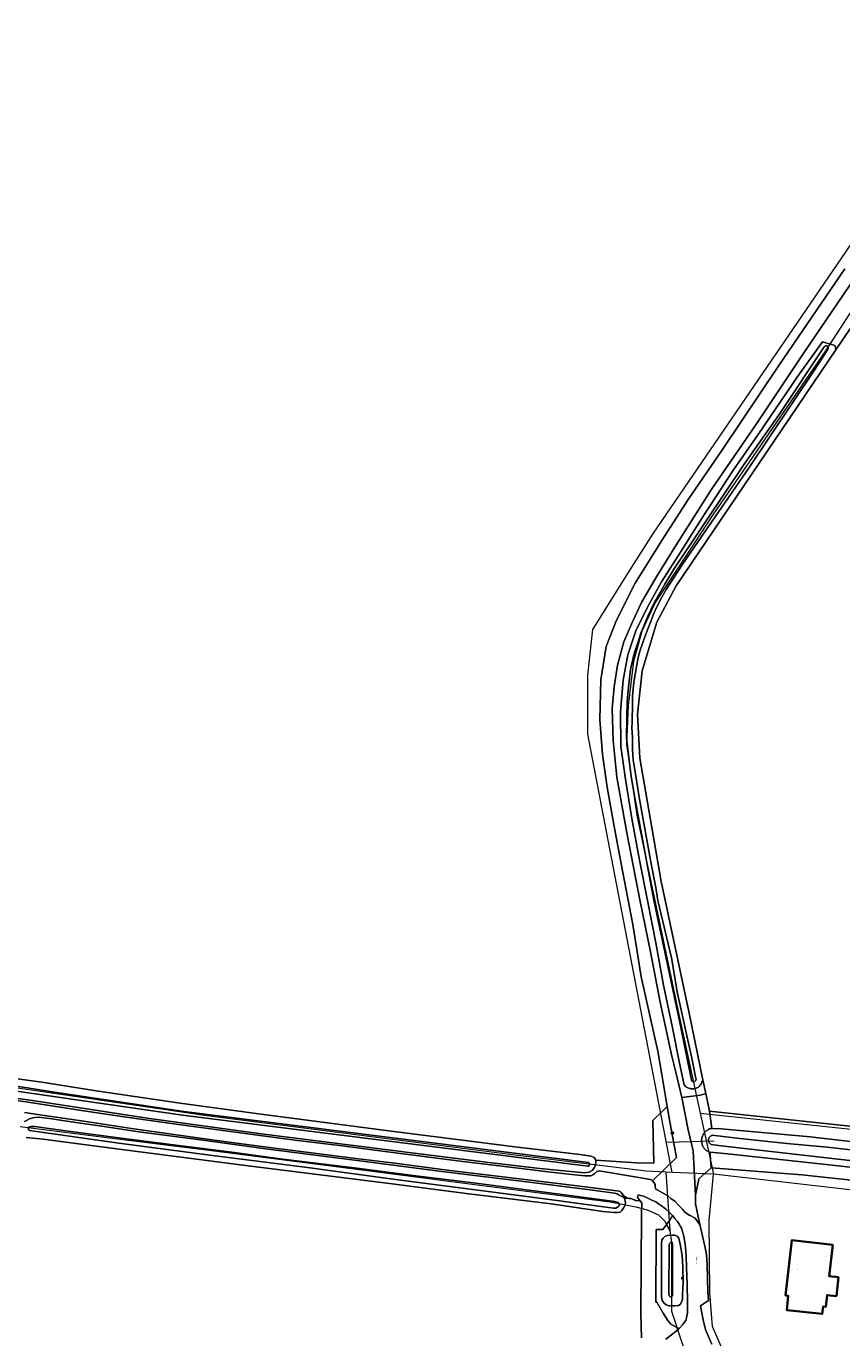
# Model space of a CAD drawing. Header units: metres. Extents: x 250001 to 257773, y 598992 to 609118.
# Tile 284 of 656: x 253664 to 253886, y 601648 to 602004. Entities that reach past the tile are written whole.
import ezdxf
from ezdxf.enums import TextEntityAlignment as Align
from ezdxf.lldxf.tags import DXFTag

# ---------------------------------------------------------------- set-up
doc = ezdxf.new("R2010")
doc.units = ezdxf.units.M
for name, color, linetype, lineweight in [('B-WE-GR-BOUWLAND-GV', 252, 'Continuous', 13), ('B-WE-GR-GROENVOORZIENING-GV', 252, 'Continuous', 18), ('B-WE-KG-GRENS_PERCEEL-G', 150, 'KG-PERCEEL', 18), ('B-WE-KL-ET_LS_OV_LICHTMAST-S', 252, 'Continuous', 25), ('B-WE-KW-KUNSTWERK_DUIKER-G', 252, 'Continuous', 18), ('B-WE-OG-BEBOUWING-GV', 1, 'Continuous', 35), ('B-WE-OG-BEBOUWING-T18', 7, 'Continuous', 18), ('B-WE-OG-TERREIN_ERF-GV', 7, 'Continuous', 18), ('B-WE-OG-TOPOGRAFIE-T18', 2, 'Continuous', 18), ('B-WE-OG-WATER-GV', 252, 'Continuous', 18), ('B-WE-OG-WATER_SLOOT-GV', 252, 'Continuous', 18), ('B-WE-VH-ONVERHARD-GV', 252, 'Continuous', 18), ('B-WE-VH-VERHARDING_GESLOTEN-GV', 252, 'Continuous', 18), ('B-WE-VH-VERHARDING_OPEN-GV', 252, 'Continuous', 18), ('B-WE-VW-VERKEERSTEKEN_BORD-S', 252, 'Continuous', 25), ('B-WE-VW-VERKEERSTEKEN_DRAAGCONSTRUCTIE-S', 252, 'Continuous', 25), ('X-XX-AL-REFERENTIE-G', 7, 'Continuous', 18)]:
    doc.layers.add(name, color=color, linetype=linetype, lineweight=lineweight)
doc.styles.add('NLCS-ISO', font='NLCS-ISO.ttf')
doc.styles.add('NLCS-ISO-ANNOTATIEF-T18', font='NLCS-ISO.ttf', dxfattribs={"height": 1.8})
doc.styles.get("Standard").update_dxf_attribs({"font": 'NLCS-ISO.ttf'})
tags = doc.linetypes.add('KG-PERCEEL', pattern='A,5.5,-2,["P",Standard,S=1.8,R=0,X=-0.5,Y=-0.9],-2,5.5,-2,[5,NLCS.SHX,S=0.75,R=0,X=0,Y=0],-2', length=19).pattern_tags.tags
tags[6] = DXFTag(74, 10)

# ---------------------------------------------------------------- blocks, each defined once
blk = doc.blocks.new('BS2021-132-Xref-KAD-20210617')
at = {"layer": 'B-WE-KG-GRENS_PERCEEL-G', "flags": 128}
for points in [[(253839.726, 601692.669), (253823.214, 601778.277), (253816.788, 601811.782), (253816.788, 601827.846), (253818.164, 601840.238), (253828.722, 601857.221), (253834.688, 601866.4), (253887.01, 601943.049), (253943.006, 602025.664), (253993.034, 602099.559), (254005.886, 602118.836), (254065.552, 602206.5), (254123.382, 602289.574), (254128.432, 602296), (254137.152, 602289.574)], [(254137.152, 602289.574), (254126.136, 602276.723), (254094.008, 602230.826), (254059.126, 602179.88), (254051.782, 602169.323), (254024.244, 602128.933), (254000.378, 602093.133), (253962.282, 602037.139), (253948.514, 602016.026), (253909.042, 601958.195), (253887.928, 601926.067), (253881.044, 601915.51), (253850.752, 601871.449), (253843.868, 601860.892), (253835.146, 601847.582), (253831.474, 601839.779), (253829.18, 601831.518), (253827.804, 601819.585), (253827.344, 601809.028), (253830.098, 601789.751), (253841.572, 601735.592), (253847.354, 601708.812)], [(253837.986, 601692.75), (253832.69, 601692.998), (253796.342, 601697.462), (253712.592, 601708.09), (253634.372, 601719.568), (253561.886, 601729.346), (253512.362, 601735.298), (253477.076, 601739.974), (253474.956, 601740.188)], [(253847.354, 601708.812), (253850.952, 601692.143)], [(253847.354, 601708.812), (254060.045, 601686.22), (254060.157, 601686.208)], [(253662.444, 601705.161), (253686.034, 601702.15), (253714.454, 601698.652), (253758.18, 601692.968), (253792.288, 601688.595), (253822.894, 601684.66), (253829.89, 601683.348), (253832.95, 601682.474), (253836.012, 601681.162), (253837.76, 601679.413), (253839.072, 601676.789)], [(253839.726, 601692.669), (253837.986, 601692.75)], [(253837.986, 601692.75), (253839.072, 601676.789)], [(253850.952, 601692.143), (253839.726, 601692.669)], [(253857.5, 601640.812), (253853.028, 601645.355), (253850.706, 601650.732), (253849.974, 601659.897), (253849.784, 601679.618), (253850.952, 601692.143)], [(254073.38, 601664.57), (254072.96, 601665.3), (254072.2, 601665.76), (254070.51, 601666.45), (254068.35, 601667.54), (254066.44, 601668.63), (254064.628, 601669.678), (254059.524, 601669.933), (254039.114, 601671.503), (254033.148, 601672.445), (254024.668, 601673.387), (254007.086, 601674.957), (253985.418, 601677.469), (253958.414, 601680.295), (253934.55, 601682.807), (253924.504, 601683.749), (253911.002, 601685.318), (253850.952, 601692.143)], [(253839.072, 601676.789), (253839.508, 601673.728), (253839.508, 601654.926), (253845.194, 601637.873), (253848.692, 601636.124), (253853.064, 601632.626), (253868.804, 601619.509), (253893.728, 601598.083), (253920.838, 601574.909), (253923.222, 601572.985)]]:
    blk.add_lwpolyline(points, dxfattribs=at)
blk = doc.blocks.new('SIE-WEG_VERKEERSBORD-SO')
at = {"color": 0, "linetype": 'ByBlock', "lineweight": 18}
blk.add_lwpolyline([(-1.125, -1.125), (1.125, -1.125), (1.125, 1.125), (-1.125, 1.125)], close=True, dxfattribs=at)
at = {"color": 0, "linetype": 'ByBlock', "lineweight": 18, "style": 'NLCS-ISO'}
blk.add_text('vb', height=1.5, dxfattribs=at).set_placement((0, 0), align=Align.MIDDLE_CENTER)
blk = doc.blocks.new('SIE-WEG_PAAL_VERKEERSBORD-SO')
at = {"color": 0, "linetype": 'ByBlock', "lineweight": 18}
blk.add_circle((0, 0), 1.5, dxfattribs=at)
at = {"color": 0, "linetype": 'ByBlock', "lineweight": 18, "style": 'NLCS-ISO'}
blk.add_text('vb', height=1.5, dxfattribs=at).set_placement((0, 0.1), align=Align.MIDDLE_CENTER)
blk = doc.blocks.new('SKL-ET_OV_LICHTMAST-SO')
at = {"color": 0, "linetype": 'ByBlock', "lineweight": 18}
for points in [[(-1.2, 0), (-2, 0)], [(-1.4, 1.4), (-0.9, 0.9)], [(0, 2), (0, 1.2)], [(0.9, 0.9), (1.4, 1.4)], [(2, 0), (1.2, 0)], [(-1.4, -1.4), (-0.9, -0.9)], [(0, -1.2), (0, -2)], [(0.9, -0.9), (1.4, -1.4)]]:
    blk.add_lwpolyline(points, dxfattribs=at)
blk.add_circle((0, 0), 1, dxfattribs=at)
blk = doc.blocks.new('BS2021-132-Xref-BGT-GRIJS-20210617-aangepast')
at = {"layer": 'B-WE-GR-BOUWLAND-GV', "flags": 128}
for points in [[(253656.96, 601718.727), (253668.359, 601717.179), (253683.115, 601714.844), (253705.927, 601711.511), (253727.258, 601708.572), (253741.827, 601706.708), (253764.053, 601703.796), (253781.965, 601701.507), (253796.994, 601699.582), (253814.595, 601697.528), (253817.715, 601697.077), (253818.524, 601696.743), (253818.998, 601696.011), (253830.02, 601695.256), (253834.708, 601695.181), (253834.485, 601706.79), (253837.068, 601709.285), (253838.402, 601710.55), (253836.901, 601719.241), (253835.806, 601725.578), (253831.323, 601745.786), (253828.99, 601760.072), (253826.311, 601774.224), (253823.956, 601786.735), (253822.048, 601797.354), (253820.743, 601806.274), (253820.064, 601815.826), (253820.311, 601826.614), (253821.825, 601835.663), (253824.552, 601842.794), (253829.711, 601852.877), (253836.907, 601864.412), (253844.055, 601875.605), (253853.374, 601889.183), (253868.702, 601912.062), (253886.653, 601938.288)], [(253890.128, 601925.009), (253884.203, 601916.252), (253840.819, 601852.125), (253835.58, 601842.283), (253831.611, 601829.027), (253830.341, 601817.2), (253830.897, 601805.294), (253836.771, 601771.718), (253844.312, 601735.92), (253848.084, 601717.804), (253848.854, 601714.11), (253849.854, 601709.306), (254000, 601693.277)], [(253831.431, 601647.679), (253831.236, 601654.38), (253831.419, 601681.097), (253831.441, 601684.331), (253830.987, 601684.961), (253829.735, 601685.055), (253829.46, 601685.228), (253829.121, 601685.333), (253828.746, 601685.475), (253828.454, 601685.536), (253828.062, 601685.612), (253827.637, 601685.665), (253826.754, 601685.655), (253826.892, 601685.221), (253826.943, 601684.836), (253827.018, 601684.401), (253826.908, 601683.841), (253826.624, 601683.145), (253826.042, 601682.323), (253825.546, 601681.862), (253824.813, 601681.798), (253823.881, 601681.796), (253820.911, 601682.074), (253806.839, 601684.087), (253784.451, 601686.862), (253763.643, 601689.554), (253724.437, 601694.435), (253687.257, 601699.284), (253673.57, 601701.05), (253668.71, 601701.696), (253664.061, 601702.119)]]:
    blk.add_lwpolyline(points, dxfattribs=at)
at = {"layer": 'B-WE-GR-GROENVOORZIENING-GV', "flags": 128}
for points in [[(253646.47, 601714.399), (253664.607, 601711.774), (253680.32, 601709.342), (253691.347, 601707.693), (253702.895, 601706.071), (253715.587, 601704.327), (253737.105, 601701.438), (253749.274, 601699.941), (253763.06, 601698.187), (253782.775, 601695.666), (253798.661, 601693.744), (253805.897, 601692.849), (253813.26, 601692.021), (253815.977, 601691.73), (253817.375, 601691.714), (253817.66, 601691.735), (253817.946, 601691.868), (253818.319, 601692.074), (253818.631, 601692.268), (253819.144, 601692.782), (253819.269, 601692.916), (253819.592, 601693.036), (253819.852, 601693.083), (253829.618, 601691.485), (253833.815, 601690.756), (253834.195, 601690.517), (253834.344, 601690.346), (253840.925, 601696.756), (253839.457, 601704.446), (253838.402, 601710.55), (253837.068, 601709.285), (253834.485, 601706.79), (253834.708, 601695.181), (253830.02, 601695.256), (253818.998, 601696.011), (253819, 601695.315), (253818.864, 601694.793), (253818.568, 601694.034), (253817.937, 601693.175), (253817.18, 601692.701), (253815.888, 601692.549), (253803.769, 601693.735), (253790.593, 601695.229), (253771.015, 601697.713), (253728.03, 601703.168), (253697.624, 601707.314), (253666.384, 601712.079), (253619.42, 601718.704)], [(253898.774, 601949.703), (253875.302, 601915.231), (253862.836, 601896.456), (253850.338, 601878.181), (253840.862, 601863.378), (253835.302, 601854.306), (253831.421, 601847.596), (253828.926, 601842.363), (253826.622, 601836.915), (253824.869, 601830.588), (253823.975, 601824.669), (253823.46, 601818.79), (253823.715, 601810.069), (253824.717, 601800.067), (253827.437, 601784.978), (253830.967, 601766.72), (253833.803, 601752.604), (253836.469, 601738.928), (253839.595, 601724.296), (253840.687, 601719.895), (253842.396, 601713.008), (253847.423, 601713.698), (253848.854, 601714.11), (253848.084, 601717.804), (253847.554, 601716.558), (253847.054, 601715.991), (253847.047, 601715.986), (253846.858, 601715.861), (253846.661, 601715.75), (253846.457, 601715.654), (253846.246, 601715.572), (253846.03, 601715.505), (253845.81, 601715.453), (253845.587, 601715.418), (253845.361, 601715.398), (253845.135, 601715.394), (253844.91, 601715.406), (253844.685, 601715.434), (253844.464, 601715.478), (253844.245, 601715.537), (253844.032, 601715.612), (253843.824, 601715.701), (253843.624, 601715.806), (253843.431, 601715.924), (253842.981, 601716.515), (253841.741, 601722.366), (253839.721, 601732.388), (253837.334, 601743.606), (253835.285, 601755.111), (253833.127, 601766.167), (253830.823, 601777.502), (253828.785, 601788.905), (253827.014, 601799.561), (253825.787, 601808.464), (253825.638, 601817.978), (253826.398, 601826.462), (253827.717, 601833.41), (253829.836, 601839.927), (253833.103, 601846.506), (253836.838, 601853.249), (253841.951, 601861.24), (253848.552, 601871.632), (253856.42, 601883.701), (253863.088, 601893.285), (253873.906, 601909.124), (253880.588, 601918.431), (253883.957, 601917.439), (253884.167, 601917.045), (253884.203, 601916.252), (253890.128, 601925.009)], [(253663.628, 601706.48), (253664.347, 601706.879), (253665.005, 601707.229), (253666.048, 601707.493), (253666.893, 601707.681), (253668.198, 601707.573), (253670.423, 601707.28), (253677.011, 601706.303), (253684.656, 601705.205), (253694.688, 601703.715), (253711.482, 601701.497), (253729.296, 601699.058), (253757.65, 601695.466), (253777.067, 601692.945), (253798.72, 601690.292), (253817.466, 601687.942), (253824.067, 601686.978), (253824.738, 601686.793), (253825.323, 601686.484), (253825.995, 601686.163), (253826.306, 601686.014), (253826.754, 601685.655), (253827.637, 601685.665), (253827.152, 601685.91), (253826.958, 601686.029), (253826.721, 601686.227), (253826.542, 601686.423), (253826.172, 601686.858), (253825.885, 601687.226), (253825.577, 601687.447), (253825.277, 601687.535), (253823.918, 601687.699), (253813.171, 601689.115), (253794.416, 601691.364), (253778.527, 601693.258), (253764.313, 601695.138), (253753.723, 601696.443), (253742.357, 601697.877), (253732.377, 601699.139), (253721.966, 601700.56), (253714.534, 601701.543), (253703.022, 601703.159), (253692.748, 601704.62), (253679.746, 601706.566), (253667.81, 601708.313), (253663.614, 601708.976)], [(254000, 601693.277), (253849.854, 601709.306), (253850.501, 601704.571), (253853.034, 601704.499), (253877.222, 601702.372), (253910.173, 601698.554)], [(253908.912, 601691.703), (253883.212, 601694.658), (253855.674, 601697.618), (253851.051, 601698.046), (253850.098, 601698.179), (253850.065, 601697.449), (253850.299, 601693.913), (253875.018, 601692.002), (253916.986, 601687.514)]]:
    blk.add_lwpolyline(points, dxfattribs=at)
for points in [[(253839.801, 601680.905), (253839.136, 601679.656), (253837.173, 601677.15), (253835.347, 601677.155), (253835.243, 601657.384), (253835.559, 601657.359), (253837.248, 601654.428), (253838.579, 601652.442), (253839.352, 601651.376), (253840.96, 601650.543), (253841.603, 601650.21), (253841.701, 601650.296), (253842.516, 601651.255), (253843.06, 601651.958), (253843.407, 601652.428), (253843.603, 601653.1), (253843.737, 601653.606), (253843.904, 601654.513), (253843.938, 601655.259), (253843.916, 601657.336), (253843.851, 601662.186), (253843.661, 601666.893), (253843.517, 601669.83), (253843.402, 601671.328), (253843.281, 601673.049), (253842.861, 601675.329), (253842.646, 601676.196), (253842.465, 601676.966), (253842.228, 601677.487), (253841.953, 601677.996), (253841.641, 601678.616), (253841.204, 601679.274), (253840.444, 601680.167)], [(253836.873, 601660.357), (253836.806, 601671.689), (253836.827, 601673.441), (253836.949, 601674.2), (253837.27, 601674.797), (253837.742, 601675.196), (253838.362, 601675.483), (253839.816, 601675.611), (253840.474, 601675.576), (253841.084, 601675.366), (253841.533, 601674.746), (253841.935, 601673.132), (253842.452, 601670.113), (253842.634, 601666.982), (253842.72, 601662.82), (253842.58, 601659.34), (253842.557, 601658.246), (253842.261, 601657.388), (253841.928, 601656.778), (253841.431, 601656.442), (253840.537, 601656.414), (253838.934, 601656.41), (253838.063, 601656.657), (253837.565, 601657.103), (253837.004, 601657.797), (253836.803, 601658.815), (253836.801, 601659.573)]]:
    blk.add_lwpolyline(points, close=True, dxfattribs=at)
at = {"layer": 'B-WE-KW-KUNSTWERK_DUIKER-G', "flags": 128}
blk.add_lwpolyline([(253838.148, 601700.852), (253851.142, 601701.251)], dxfattribs=at)
at = {"layer": 'B-WE-OG-BEBOUWING-GV', "flags": 128}
blk.add_lwpolyline([(253883.406, 601672.943), (253872.22, 601674.197), (253870.54, 601659.212), (253871.289, 601659.095), (253870.861, 601655.23), (253880.539, 601654.176), (253880.755, 601656.163), (253881.5, 601656.082), (253881.854, 601659.332), (253884.381, 601659.057), (253884.936, 601664.161), (253882.453, 601664.44)], close=True, dxfattribs=at)
at = {"layer": 'B-WE-OG-TERREIN_ERF-GV', "flags": 128}
blk.add_lwpolyline([(253916.986, 601687.514), (253875.018, 601692.002), (253850.299, 601693.913), (253846.968, 601690.913), (253846.052, 601686.494), (253846.072, 601684.158), (253847.206, 601678.528), (253847.834, 601676.17), (253848.609, 601672.599), (253849.053, 601670.355), (253849.246, 601667.743), (253849.455, 601660.171), (253849.639, 601657.795), (253847.446, 601656.373), (253847.676, 601654.898), (253848.213, 601652.121), (253848.84, 601649.69), (253850.516, 601645.972)], dxfattribs=at)
blk.add_lwpolyline([(253880.539, 601654.176), (253870.861, 601655.23), (253871.289, 601659.095), (253870.54, 601659.212), (253872.22, 601674.197), (253883.406, 601672.943), (253882.453, 601664.44), (253884.936, 601664.161), (253884.381, 601659.057), (253881.854, 601659.332), (253881.5, 601656.082), (253880.755, 601656.163)], close=True, dxfattribs=at)
at = {"layer": 'B-WE-OG-WATER-GV', "flags": 128}
for points in [[(253881.667, 601917.405), (253881.57, 601917.412), (253881.473, 601917.403), (253881.379, 601917.379), (253881.29, 601917.339), (253881.209, 601917.285), (253881.138, 601917.219), (253881.078, 601917.142), (253881.032, 601917.057), (253868.83, 601898.707), (253859.3, 601885.212), (253848.765, 601869.511), (253840.4, 601856.931), (253837.703, 601852.581), (253834.951, 601847.731), (253833.074, 601843.88), (253831.252, 601839.278), (253830.53, 601837.135), (253829.369, 601833.7), (253828.397, 601829.414), (253827.835, 601824.688), (253827.462, 601820.655), (253827.436, 601816.182), (253827.349, 601810.761), (253827.698, 601807.644), (253828.589, 601800.337), (253829.604, 601794.478), (253833.027, 601775.958), (253834.74, 601766.698), (253841.835, 601733.375), (253844.941, 601717.753), (253845.13, 601717.485), (253845.199, 601717.431), (253845.288, 601717.379), (253845.383, 601717.342), (253845.484, 601717.32), (253845.586, 601717.314), (253845.688, 601717.324), (253845.788, 601717.349), (253845.882, 601717.39), (253845.969, 601717.445), (253846.046, 601717.513), (253846.112, 601717.591), (253846.164, 601717.68), (253846.203, 601717.775), (253846.226, 601717.875), (253846.233, 601717.977), (253846.225, 601718.08), (253846.201, 601718.179), (253845.06, 601723.691), (253841.149, 601741.321), (253839.515, 601750.967), (253835.866, 601766.557), (253835.303, 601770.148), (253834.042, 601776.51), (253830.848, 601794.164), (253829.658, 601801.535), (253829.166, 601804.764), (253828.974, 601807.599), (253828.97, 601810.938), (253828.784, 601813.584), (253828.871, 601814.86), (253828.899, 601820.389), (253828.941, 601822.138), (253829.346, 601825.919), (253829.815, 601829.069), (253830.441, 601832.63), (253831.006, 601834.616), (253832.262, 601838.24), (253834.743, 601844.607), (253835.592, 601846.403), (253836.786, 601848.831), (253838.106, 601851.163), (253842.446, 601857.879), (253844.836, 601861.315), (253857.008, 601879.066), (253860.625, 601884.269), (253878.362, 601910.658), (253882.104, 601916.554), (253882.122, 601916.593), (253882.152, 601916.685), (253882.166, 601916.782), (253882.164, 601916.879), (253882.147, 601916.975), (253882.114, 601917.066), (253882.066, 601917.151), (253882.005, 601917.227), (253881.933, 601917.292), (253881.851, 601917.344), (253881.762, 601917.382)], [(253674.179, 601704.093), (253666.434, 601705.137), (253665.44, 601705.107), (253664.758, 601704.943), (253664.646, 601704.67), (253664.69, 601704.388), (253664.987, 601704.032), (253689.305, 601700.589), (253714.794, 601697.281), (253740.564, 601693.974), (253764.481, 601690.768), (253787.626, 601687.754), (253806.423, 601685.328), (253823.752, 601682.945), (253824.45, 601682.946), (253824.894, 601683.169), (253825.072, 601683.288), (253825.28, 601683.54), (253825.308, 601684.193), (253825.071, 601684.489), (253824.136, 601684.77), (253804.306, 601687.346), (253785.626, 601689.861), (253769.351, 601691.8), (253753.99, 601693.788), (253732.441, 601696.48), (253720.75, 601698.036), (253707.101, 601699.77), (253691.968, 601701.681)], [(253839.596, 601673.614), (253839.375, 601673.679), (253839.063, 601673.456), (253838.93, 601673.099), (253838.857, 601659.645), (253838.902, 601659.215), (253838.962, 601659.007), (253839.244, 601658.785), (253839.555, 601658.815), (253839.792, 601659.067), (253839.835, 601673.323)]]:
    blk.add_lwpolyline(points, close=True, dxfattribs=at)
for points in [[(253617.644, 601721.097), (253706.564, 601708.206), (253816.768, 601694.321), (253817.051, 601694.387), (253817.121, 601694.45), (253817.179, 601694.524), (253817.223, 601694.606), (253817.254, 601694.695), (253817.268, 601694.788), (253817.267, 601694.882), (253817.25, 601694.974), (253817.217, 601695.063), (253817.17, 601695.144), (253817.11, 601695.216), (253817.038, 601695.277), (253816.958, 601695.325), (253816.944, 601695.331), (253706.992, 601709.22), (253671.805, 601714.474), (253649.848, 601717.89)], [(253924.483, 601694.685), (253881.869, 601699.479), (253870.89, 601700.506), (253857.345, 601701.94), (253850.612, 601702.747), (253850.558, 601702.733), (253850.419, 601702.684), (253850.286, 601702.621), (253850.161, 601702.543), (253850.046, 601702.452), (253849.94, 601702.35), (253849.847, 601702.236), (253849.766, 601702.113), (253849.7, 601701.982), (253849.648, 601701.845), (253849.611, 601701.703), (253849.59, 601701.557), (253849.584, 601701.41), (253849.595, 601701.264), (253849.622, 601701.119), (253849.664, 601700.978), (253849.721, 601700.843), (253849.793, 601700.714), (253849.878, 601700.595), (253849.975, 601700.485), (253850.084, 601700.386), (253850.203, 601700.3), (253850.331, 601700.227), (253853.072, 601699.915), (253930.97, 601691.016)]]:
    blk.add_lwpolyline(points, dxfattribs=at)
at = {"layer": 'B-WE-OG-WATER_SLOOT-GV', "flags": 128}
for points in [[(253883.957, 601917.439), (253880.588, 601918.431), (253873.906, 601909.124), (253863.088, 601893.285), (253856.42, 601883.701), (253848.552, 601871.632), (253841.951, 601861.24), (253836.838, 601853.249), (253833.103, 601846.506), (253829.836, 601839.927), (253827.717, 601833.41), (253826.398, 601826.462), (253825.638, 601817.978), (253825.787, 601808.464), (253827.014, 601799.561), (253828.785, 601788.905), (253830.823, 601777.502), (253833.127, 601766.167), (253835.285, 601755.111), (253837.334, 601743.606), (253839.721, 601732.388), (253841.741, 601722.366), (253842.981, 601716.515), (253843.431, 601715.924), (253843.624, 601715.806), (253843.824, 601715.701), (253844.032, 601715.612), (253844.245, 601715.537), (253844.464, 601715.478), (253844.685, 601715.434), (253844.91, 601715.406), (253845.135, 601715.394), (253845.361, 601715.398), (253845.587, 601715.418), (253845.81, 601715.453), (253846.03, 601715.505), (253846.246, 601715.572), (253846.457, 601715.654), (253846.661, 601715.75), (253846.858, 601715.861), (253847.047, 601715.986), (253847.054, 601715.991), (253847.554, 601716.558), (253848.084, 601717.804), (253844.312, 601735.92), (253836.771, 601771.718), (253830.897, 601805.294), (253830.341, 601817.2), (253831.611, 601829.027), (253835.58, 601842.283), (253840.819, 601852.125), (253884.203, 601916.252), (253884.167, 601917.045)], [(253881.473, 601917.403), (253881.57, 601917.412), (253881.667, 601917.405), (253881.762, 601917.382), (253881.851, 601917.344), (253881.933, 601917.292), (253882.005, 601917.227), (253882.066, 601917.151), (253882.114, 601917.066), (253882.147, 601916.975), (253882.164, 601916.879), (253882.166, 601916.782), (253882.152, 601916.685), (253882.122, 601916.593), (253882.104, 601916.554), (253878.362, 601910.658), (253860.625, 601884.269), (253857.008, 601879.066), (253844.836, 601861.315), (253842.446, 601857.879), (253838.106, 601851.163), (253836.786, 601848.831), (253835.592, 601846.403), (253834.743, 601844.607), (253832.262, 601838.24), (253831.006, 601834.616), (253830.441, 601832.63), (253829.815, 601829.069), (253829.346, 601825.919), (253828.941, 601822.138), (253828.899, 601820.389), (253828.871, 601814.86), (253828.784, 601813.584), (253828.97, 601810.938), (253828.974, 601807.599), (253829.166, 601804.764), (253829.658, 601801.535), (253830.848, 601794.164), (253834.042, 601776.51), (253835.303, 601770.148), (253835.866, 601766.557), (253839.515, 601750.967), (253841.149, 601741.321), (253845.06, 601723.691), (253846.201, 601718.179), (253846.225, 601718.08), (253846.233, 601717.977), (253846.226, 601717.875), (253846.203, 601717.775), (253846.164, 601717.68), (253846.112, 601717.591), (253846.046, 601717.513), (253845.969, 601717.445), (253845.882, 601717.39), (253845.788, 601717.349), (253845.688, 601717.324), (253845.586, 601717.314), (253845.484, 601717.32), (253845.383, 601717.342), (253845.288, 601717.379), (253845.199, 601717.431), (253845.13, 601717.485), (253844.941, 601717.753), (253841.835, 601733.375), (253834.74, 601766.698), (253833.027, 601775.958), (253829.604, 601794.478), (253828.589, 601800.337), (253827.698, 601807.644), (253827.349, 601810.761), (253827.436, 601816.182), (253827.462, 601820.655), (253827.835, 601824.688), (253828.397, 601829.414), (253829.369, 601833.7), (253830.53, 601837.135), (253831.252, 601839.278), (253833.074, 601843.88), (253834.951, 601847.731), (253837.703, 601852.581), (253840.4, 601856.931), (253848.765, 601869.511), (253859.3, 601885.212), (253868.83, 601898.707), (253881.032, 601917.057), (253881.078, 601917.142), (253881.138, 601917.219), (253881.209, 601917.285), (253881.29, 601917.339), (253881.379, 601917.379)], [(253664.987, 601704.032), (253664.69, 601704.388), (253664.646, 601704.67), (253664.758, 601704.943), (253665.44, 601705.107), (253666.434, 601705.137), (253674.179, 601704.093), (253691.968, 601701.681), (253707.101, 601699.77), (253720.75, 601698.036), (253732.441, 601696.48), (253753.99, 601693.788), (253769.351, 601691.8), (253785.626, 601689.861), (253804.306, 601687.346), (253824.136, 601684.77), (253825.071, 601684.489), (253825.308, 601684.193), (253825.28, 601683.54), (253825.072, 601683.288), (253824.894, 601683.169), (253824.45, 601682.946), (253823.752, 601682.945), (253806.423, 601685.328), (253787.626, 601687.754), (253764.481, 601690.768), (253740.564, 601693.974), (253714.794, 601697.281), (253689.305, 601700.589)], [(253836.873, 601660.357), (253836.801, 601659.573), (253836.803, 601658.815), (253837.004, 601657.797), (253837.565, 601657.103), (253838.063, 601656.657), (253838.934, 601656.41), (253840.537, 601656.414), (253841.431, 601656.442), (253841.928, 601656.778), (253842.261, 601657.388), (253842.557, 601658.246), (253842.58, 601659.34), (253842.72, 601662.82), (253842.634, 601666.982), (253842.452, 601670.113), (253841.935, 601673.132), (253841.533, 601674.746), (253841.084, 601675.366), (253840.474, 601675.576), (253839.816, 601675.611), (253838.362, 601675.483), (253837.742, 601675.196), (253837.27, 601674.797), (253836.949, 601674.2), (253836.827, 601673.441), (253836.806, 601671.689)], [(253839.596, 601673.614), (253839.835, 601673.323), (253839.792, 601659.067), (253839.555, 601658.815), (253839.244, 601658.785), (253838.962, 601659.007), (253838.902, 601659.215), (253838.857, 601659.645), (253838.93, 601673.099), (253839.063, 601673.456), (253839.375, 601673.679)]]:
    blk.add_lwpolyline(points, close=True, dxfattribs=at)
for points in [[(253619.42, 601718.704), (253666.384, 601712.079), (253697.624, 601707.314), (253728.03, 601703.168), (253771.015, 601697.713), (253790.593, 601695.229), (253803.769, 601693.735), (253815.888, 601692.549), (253817.18, 601692.701), (253817.937, 601693.175), (253818.568, 601694.034), (253818.864, 601694.793), (253819, 601695.315), (253818.998, 601696.011), (253818.524, 601696.743), (253817.715, 601697.077), (253814.595, 601697.528), (253796.994, 601699.582), (253781.965, 601701.507), (253764.053, 601703.796), (253741.827, 601706.708), (253727.258, 601708.572), (253705.927, 601711.511), (253683.115, 601714.844), (253668.359, 601717.179), (253656.96, 601718.727)], [(253649.848, 601717.89), (253671.805, 601714.474), (253706.992, 601709.22), (253816.944, 601695.331), (253816.958, 601695.325), (253817.038, 601695.277), (253817.11, 601695.216), (253817.17, 601695.144), (253817.217, 601695.063), (253817.25, 601694.974), (253817.267, 601694.882), (253817.268, 601694.788), (253817.254, 601694.695), (253817.223, 601694.606), (253817.179, 601694.524), (253817.121, 601694.45), (253817.051, 601694.387), (253816.768, 601694.321), (253706.564, 601708.206), (253617.644, 601721.097)], [(253664.061, 601702.119), (253668.71, 601701.696), (253673.57, 601701.05), (253687.257, 601699.284), (253724.437, 601694.435), (253763.643, 601689.554), (253784.451, 601686.862), (253806.839, 601684.087), (253820.911, 601682.074), (253823.881, 601681.796), (253824.813, 601681.798), (253825.546, 601681.862), (253826.042, 601682.323), (253826.624, 601683.145), (253826.908, 601683.841), (253827.018, 601684.401), (253826.943, 601684.836), (253826.892, 601685.221), (253826.754, 601685.655), (253826.306, 601686.014), (253825.995, 601686.163), (253825.323, 601686.484), (253824.738, 601686.793), (253824.067, 601686.978), (253817.466, 601687.942), (253798.72, 601690.292), (253777.067, 601692.945), (253757.65, 601695.466), (253729.296, 601699.058), (253711.482, 601701.497), (253694.688, 601703.715), (253684.656, 601705.205), (253677.011, 601706.303), (253670.423, 601707.28), (253668.198, 601707.573), (253666.893, 601707.681), (253666.048, 601707.493), (253665.005, 601707.229), (253664.347, 601706.879), (253663.628, 601706.48)], [(253910.173, 601698.554), (253877.222, 601702.372), (253853.034, 601704.499), (253850.501, 601704.571), (253850.156, 601704.58), (253850.068, 601704.552), (253849.848, 601704.468), (253849.635, 601704.369), (253849.428, 601704.256), (253849.23, 601704.13), (253849.041, 601703.99), (253848.862, 601703.838), (253848.694, 601703.674), (253848.537, 601703.499), (253848.392, 601703.313), (253848.261, 601703.118), (253848.143, 601702.915), (253848.039, 601702.704), (253847.949, 601702.486), (253847.875, 601702.263), (253847.816, 601702.036), (253847.773, 601701.805), (253847.745, 601701.571), (253847.733, 601701.336), (253847.738, 601701.101), (253847.758, 601700.867), (253847.794, 601700.635), (253847.846, 601700.405), (253847.913, 601700.18), (253847.996, 601699.96), (253848.093, 601699.746), (253848.205, 601699.539), (253848.33, 601699.34), (253848.469, 601699.15), (253848.62, 601698.97), (253848.783, 601698.801), (253848.958, 601698.643), (253849.142, 601698.497), (253850.098, 601698.179), (253851.051, 601698.046), (253855.674, 601697.618), (253883.212, 601694.658), (253908.912, 601691.703)], [(253930.97, 601691.016), (253853.072, 601699.915), (253850.331, 601700.227), (253850.203, 601700.3), (253850.084, 601700.386), (253849.975, 601700.485), (253849.878, 601700.595), (253849.793, 601700.714), (253849.721, 601700.843), (253849.664, 601700.978), (253849.622, 601701.119), (253849.595, 601701.264), (253849.584, 601701.41), (253849.59, 601701.557), (253849.611, 601701.703), (253849.648, 601701.845), (253849.7, 601701.982), (253849.766, 601702.113), (253849.847, 601702.236), (253849.94, 601702.35), (253850.046, 601702.452), (253850.161, 601702.543), (253850.286, 601702.621), (253850.419, 601702.684), (253850.558, 601702.733), (253850.612, 601702.747), (253857.345, 601701.94), (253870.89, 601700.506), (253881.869, 601699.479), (253924.483, 601694.685)]]:
    blk.add_lwpolyline(points, dxfattribs=at)
at = {"layer": 'B-WE-VH-ONVERHARD-GV', "flags": 128}
blk.add_lwpolyline([(253850.299, 601693.913), (253850.065, 601697.449), (253850.098, 601698.179), (253849.142, 601698.497), (253848.958, 601698.643), (253848.783, 601698.801), (253848.62, 601698.97), (253848.469, 601699.15), (253848.33, 601699.34), (253848.205, 601699.539), (253848.093, 601699.746), (253847.996, 601699.96), (253847.913, 601700.18), (253847.846, 601700.405), (253847.794, 601700.635), (253847.758, 601700.867), (253847.738, 601701.101), (253847.733, 601701.336), (253847.745, 601701.571), (253847.773, 601701.805), (253847.816, 601702.036), (253847.875, 601702.263), (253847.949, 601702.486), (253848.039, 601702.704), (253848.143, 601702.915), (253848.261, 601703.118), (253848.392, 601703.313), (253848.537, 601703.499), (253848.694, 601703.674), (253848.862, 601703.838), (253849.041, 601703.99), (253849.23, 601704.13), (253849.428, 601704.256), (253849.635, 601704.369), (253849.848, 601704.468), (253850.068, 601704.552), (253850.156, 601704.58), (253850.501, 601704.571), (253849.854, 601709.306), (253848.854, 601714.11), (253847.423, 601713.698), (253842.396, 601713.008), (253844.069, 601704.206), (253845.423, 601698.529), (253846.052, 601686.494), (253846.968, 601690.913)], close=True, dxfattribs=at)
at = {"layer": 'B-WE-VH-VERHARDING_GESLOTEN-GV', "flags": 128}
for points in [[(253886.653, 601938.288), (253868.702, 601912.062), (253853.374, 601889.183), (253844.055, 601875.605), (253836.907, 601864.412), (253829.711, 601852.877), (253824.552, 601842.794), (253821.825, 601835.663), (253820.311, 601826.614), (253820.064, 601815.826), (253820.743, 601806.274), (253822.048, 601797.354), (253823.956, 601786.735), (253826.311, 601774.224), (253828.99, 601760.072), (253831.323, 601745.786), (253835.806, 601725.578), (253836.901, 601719.241), (253838.402, 601710.55), (253839.457, 601704.446), (253840.925, 601696.756), (253834.344, 601690.346), (253834.793, 601689.829), (253835.098, 601689.418), (253835.105, 601688.923), (253835.159, 601688.304), (253835.306, 601688.129), (253835.822, 601687.839), (253837.112, 601687.131), (253838.562, 601686.273), (253839.383, 601685.595), (253840.487, 601684.803), (253841.478, 601683.789), (253842.566, 601682.639), (253843.102, 601681.903), (253844.366, 601681.035), (253844.661, 601680.957), (253845.939, 601680.188), (253846.841, 601679.002), (253847.206, 601678.528), (253846.072, 601684.158), (253846.052, 601686.494), (253845.423, 601698.529), (253844.069, 601704.206), (253842.396, 601713.008), (253840.687, 601719.895), (253839.595, 601724.296), (253836.469, 601738.928), (253833.803, 601752.604), (253830.967, 601766.72), (253827.437, 601784.978), (253824.717, 601800.067), (253823.715, 601810.069), (253823.46, 601818.79), (253823.975, 601824.669), (253824.869, 601830.588), (253826.622, 601836.915), (253828.926, 601842.363), (253831.421, 601847.596), (253835.302, 601854.306), (253840.862, 601863.378), (253850.338, 601878.181), (253862.836, 601896.456), (253875.302, 601915.231), (253898.774, 601949.703)], [(253663.614, 601708.976), (253667.81, 601708.313), (253679.746, 601706.566), (253692.748, 601704.62), (253703.022, 601703.159), (253714.534, 601701.543), (253721.966, 601700.56), (253732.377, 601699.139), (253742.357, 601697.877), (253753.723, 601696.443), (253764.313, 601695.138), (253778.527, 601693.258), (253794.416, 601691.364), (253813.171, 601689.115), (253823.918, 601687.699), (253825.277, 601687.535), (253825.577, 601687.447), (253825.885, 601687.226), (253826.172, 601686.858), (253826.542, 601686.423), (253826.721, 601686.227), (253826.958, 601686.029), (253827.152, 601685.91), (253827.637, 601685.665), (253828.062, 601685.612), (253828.454, 601685.536), (253828.746, 601685.475), (253829.121, 601685.333), (253829.46, 601685.228), (253829.735, 601685.055), (253830.987, 601684.961), (253830.331, 601685.843), (253830.527, 601686.558), (253831.083, 601686.393), (253831.953, 601686.159), (253832.762, 601685.863), (253833.508, 601685.492), (253834.218, 601685.133), (253835.275, 601684.639), (253836.047, 601684.132), (253836.595, 601683.76), (253837.13, 601683.364), (253838.051, 601682.658), (253838.886, 601681.853), (253839.796, 601680.911), (253839.801, 601680.905), (253840.444, 601680.167), (253841.204, 601679.274), (253841.641, 601678.616), (253841.953, 601677.996), (253842.228, 601677.487), (253842.465, 601676.966), (253842.646, 601676.196), (253842.861, 601675.329), (253843.281, 601673.049), (253843.402, 601671.328), (253843.517, 601669.83), (253843.661, 601666.893), (253843.851, 601662.186), (253843.916, 601657.336), (253843.938, 601655.259), (253843.904, 601654.513), (253843.737, 601653.606), (253843.603, 601653.1), (253843.407, 601652.428), (253843.06, 601651.958), (253842.516, 601651.255), (253841.701, 601650.296), (253841.603, 601650.21), (253840.865, 601649.553), (253839.566, 601648.472), (253838.046, 601647.309)], [(253850.516, 601645.972), (253848.84, 601649.69), (253848.213, 601652.121), (253847.676, 601654.898), (253847.446, 601656.373), (253849.639, 601657.795), (253849.455, 601660.171), (253849.246, 601667.743), (253849.053, 601670.355), (253848.609, 601672.599), (253847.834, 601676.17), (253847.206, 601678.528), (253846.841, 601679.002), (253845.939, 601680.188), (253844.661, 601680.957), (253844.366, 601681.035), (253843.102, 601681.903), (253842.566, 601682.639), (253841.478, 601683.789), (253840.487, 601684.803), (253839.383, 601685.595), (253838.562, 601686.273), (253837.112, 601687.131), (253835.822, 601687.839), (253835.306, 601688.129), (253835.159, 601688.304), (253835.105, 601688.923), (253835.098, 601689.418), (253834.793, 601689.829), (253834.344, 601690.346), (253834.195, 601690.517), (253833.815, 601690.756), (253829.618, 601691.485), (253819.852, 601693.083), (253819.592, 601693.036), (253819.269, 601692.916), (253819.144, 601692.782), (253818.631, 601692.268), (253818.319, 601692.074), (253817.946, 601691.868), (253817.66, 601691.735), (253817.375, 601691.714), (253815.977, 601691.73), (253813.26, 601692.021), (253805.897, 601692.849), (253798.661, 601693.744), (253782.775, 601695.666), (253763.06, 601698.187), (253749.274, 601699.941), (253737.105, 601701.438), (253715.587, 601704.327), (253702.895, 601706.071), (253691.347, 601707.693), (253680.32, 601709.342), (253664.607, 601711.774), (253646.47, 601714.399)]]:
    blk.add_lwpolyline(points, dxfattribs=at)
at = {"layer": 'B-WE-VH-VERHARDING_OPEN-GV', "flags": 128}
blk.add_lwpolyline([(253838.046, 601647.309), (253839.566, 601648.472), (253840.865, 601649.553), (253841.603, 601650.21), (253840.96, 601650.543), (253839.352, 601651.376), (253838.579, 601652.442), (253837.248, 601654.428), (253835.559, 601657.359), (253835.243, 601657.384), (253835.347, 601677.155), (253837.173, 601677.15), (253839.136, 601679.656), (253839.801, 601680.905), (253839.796, 601680.911), (253838.886, 601681.853), (253838.051, 601682.658), (253837.13, 601683.364), (253836.595, 601683.76), (253836.047, 601684.132), (253835.275, 601684.639), (253834.218, 601685.133), (253833.508, 601685.492), (253832.762, 601685.863), (253831.953, 601686.159), (253831.083, 601686.393), (253830.527, 601686.558), (253830.331, 601685.843), (253830.987, 601684.961), (253831.441, 601684.331), (253831.419, 601681.097), (253831.236, 601654.38), (253831.431, 601647.679)], dxfattribs=at)
at = {"layer": 'B-WE-KL-ET_LS_OV_LICHTMAST-S', "xscale": 0.2, "yscale": 0.2, "zscale": 0.2}
blk.add_blockref('SKL-ET_OV_LICHTMAST-SO', (253842.544, 601663.93), dxfattribs=at)
at = {"layer": 'B-WE-VW-VERKEERSTEKEN_BORD-S', "xscale": 0.2, "yscale": 0.2, "zscale": 0.2}
blk.add_blockref('SIE-WEG_VERKEERSBORD-SO', (253839.768, 601703.352), dxfattribs=at)
at = {"layer": 'B-WE-VW-VERKEERSTEKEN_DRAAGCONSTRUCTIE-S', "xscale": 0.2, "yscale": 0.2, "zscale": 0.2}
blk.add_blockref('SIE-WEG_PAAL_VERKEERSBORD-SO', (253839.768, 601703.352), dxfattribs=at)
at = {"layer": 'B-WE-OG-BEBOUWING-T18', "style": 'NLCS-ISO-ANNOTATIEF-T18'}
blk.add_text('2', height=0.36, rotation=353.6, dxfattribs=at).set_placement((253873.864, 601666.426), align=Align.MIDDLE)
at = {"layer": 'B-WE-OG-TOPOGRAFIE-T18', "style": 'NLCS-ISO-ANNOTATIEF-T18'}
blk.add_text('Oudedijk', height=0.36, rotation=273.5, dxfattribs=at).set_placement((253846.365, 601668.811), align=Align.MIDDLE)

msp = doc.modelspace()

# ---------------------------------------------------------------- block references
at = {"layer": 'X-XX-AL-REFERENTIE-G'}
for name in ['BS2021-132-Xref-BGT-GRIJS-20210617-aangepast', 'BS2021-132-Xref-KAD-20210617']:
    msp.add_blockref(name, (0, 0), dxfattribs=at)

doc.saveas('drawing.dxf')
